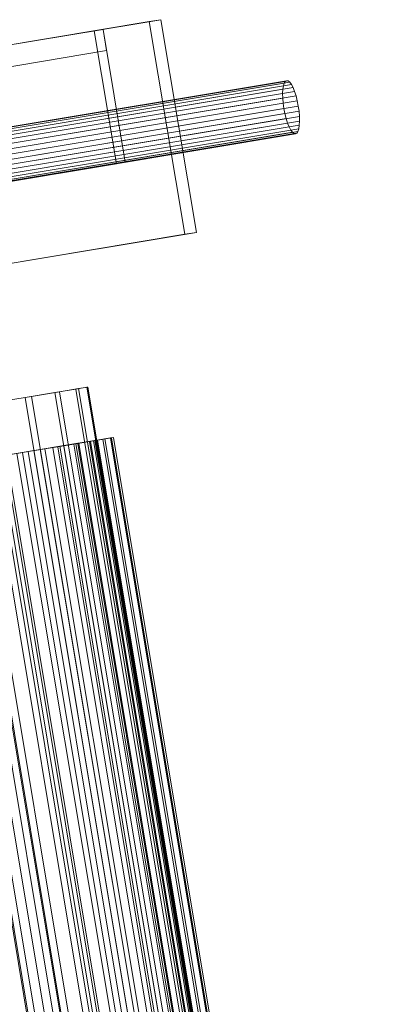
# Model space of a CAD drawing. Header units: millimetres. Extents: x -2233 to 61924, y -68080 to 6847.
# Tile 652 of 656: x 27710 to 27777, y -15999 to -15816. Entities that reach past the tile are written whole.
import ezdxf

# ---------------------------------------------------------------- set-up
doc = ezdxf.new("R2010")
doc.units = ezdxf.units.MM
doc.layers.add('superior_C10', color=7, linetype='Continuous', lineweight=0)

msp = doc.modelspace()

# ---------------------------------------------------------------- linework, layer by layer
at = {"layer": 'superior_C10'}
for p, q in [((27572.93, -15843.075), (27734.261, -15816.186)), ((27736.413, -15815.828), (27575.082, -15842.716)), ((27736.413, -15815.828), (27734.261, -15816.186)), ((27734.261, -15816.186), (27740.837, -15855.642)), ((27742.989, -15855.283), (27736.413, -15815.828)), ((18891.2, -17290.03), (27724.061, -15817.886)), ((27725.675, -15817.617), (18892.814, -17289.761)), ((27725.675, -15817.617), (27697.162, -15822.369)), ((27725.675, -15817.617), (27724.061, -15817.886)), ((27724.061, -15817.886), (27728.171, -15842.546)), ((27726.332, -15821.563), (27725.675, -15817.617)), ((27729.785, -15842.277), (27725.675, -15817.617)), ((18893.471, -17293.706), (27726.332, -15821.563)), ((27697.819, -15826.315), (27726.332, -15821.563)), ((27759.133, -15828.102), (27645.253, -15847.082)), ((27759.29, -15827.607), (27645.409, -15846.588)), ((27759.496, -15827.285), (27645.615, -15846.265)), ((27759.742, -15827.146), (27645.861, -15846.126)), ((27760.02, -15827.197), (27646.139, -15846.177)), ((27760.319, -15827.436), (27646.439, -15846.416)), ((27760.628, -15827.853), (27646.747, -15846.833)), ((27759.032, -15828.749), (27759.133, -15828.102)), ((27759.133, -15828.102), (27759.29, -15827.607)), ((27759.29, -15827.607), (27759.496, -15827.285)), ((27759.496, -15827.285), (27759.742, -15827.146)), ((27759.742, -15827.146), (27760.02, -15827.197)), ((27760.02, -15827.197), (27760.319, -15827.436)), ((27760.319, -15827.436), (27760.628, -15827.853)), ((27760.628, -15827.853), (27760.934, -15828.432)), ((27758.989, -15829.525), (27645.108, -15848.505)), ((27759.032, -15828.749), (27645.151, -15847.729)), ((27760.934, -15828.432), (27647.053, -15847.412)), ((27761.226, -15829.152), (27647.345, -15848.132)), ((27761.492, -15829.984), (27647.611, -15848.964)), ((27758.989, -15829.525), (27759.032, -15828.749)), ((27759.007, -15830.398), (27758.989, -15829.525)), ((27760.934, -15828.432), (27761.226, -15829.152)), ((27761.226, -15829.152), (27761.492, -15829.984)), ((27761.492, -15829.984), (27761.723, -15830.896)), ((27759.007, -15830.398), (27645.126, -15849.378)), ((27759.085, -15831.336), (27645.204, -15850.316)), ((27761.723, -15830.896), (27647.842, -15849.876)), ((27761.909, -15831.854), (27648.028, -15850.834)), ((27759.085, -15831.336), (27759.007, -15830.398)), ((27759.219, -15832.302), (27759.085, -15831.336)), ((27761.723, -15830.896), (27761.909, -15831.854)), ((27761.909, -15831.854), (27762.044, -15832.821)), ((27759.219, -15832.302), (27645.338, -15851.283)), ((27759.405, -15833.26), (27645.524, -15852.24)), ((27762.044, -15832.821), (27648.163, -15851.801)), ((27759.405, -15833.26), (27759.219, -15832.302)), ((27759.636, -15834.173), (27759.405, -15833.26)), ((27762.044, -15832.821), (27762.121, -15833.759)), ((27759.636, -15834.173), (27645.755, -15853.153)), ((27759.903, -15835.005), (27646.022, -15853.985)), ((27762.096, -15835.407), (27648.216, -15854.387)), ((27762.121, -15833.759), (27648.24, -15852.739)), ((27762.139, -15834.632), (27648.258, -15853.612)), ((27759.903, -15835.005), (27759.636, -15834.173)), ((27760.194, -15835.724), (27759.903, -15835.005)), ((27762.096, -15835.407), (27761.995, -15836.054)), ((27762.139, -15834.632), (27762.096, -15835.407)), ((27762.121, -15833.759), (27762.139, -15834.632)), ((27760.194, -15835.724), (27646.313, -15854.704)), ((27760.5, -15836.304), (27646.619, -15855.284)), ((27760.809, -15836.721), (27646.928, -15855.701)), ((27761.108, -15836.959), (27647.227, -15855.939)), ((27647.505, -15855.99), (27761.386, -15837.01)), ((27761.633, -15836.872), (27647.752, -15855.852)), ((27761.838, -15836.549), (27647.957, -15855.529)), ((27761.995, -15836.054), (27648.114, -15855.035)), ((27760.5, -15836.304), (27760.194, -15835.724)), ((27760.809, -15836.721), (27760.5, -15836.304)), ((27761.108, -15836.959), (27760.809, -15836.721)), ((27761.386, -15837.01), (27761.108, -15836.959)), ((27761.633, -15836.872), (27761.386, -15837.01)), ((27761.838, -15836.549), (27761.633, -15836.872)), ((27761.995, -15836.054), (27761.838, -15836.549)), ((27728.171, -15842.546), (18895.31, -17314.69)), ((18896.924, -17314.421), (27729.785, -15842.277)), ((27728.171, -15842.546), (27729.785, -15842.277)), ((27581.658, -15882.172), (27742.989, -15855.283)), ((27740.837, -15855.642), (27742.989, -15855.283)), ((27740.837, -15855.642), (27579.506, -15882.531)), ((27720.622, -15884.356), (27716.759, -15885)), ((27717.611, -15884.858), (27721.147, -15884.269)), ((27722.682, -15884.013), (27720.622, -15884.356)), ((27720.622, -15884.356), (27773.23, -16200.002)), ((27721.147, -15884.269), (27722.859, -15883.983)), ((27721.147, -15884.269), (27773.754, -16199.915)), ((27722.859, -15883.983), (27722.682, -15884.013)), ((27722.682, -15884.013), (27775.289, -16199.659)), ((27722.859, -15883.983), (27775.466, -16199.629)), ((27711.241, -15885.919), (27704.28, -15887.08)), ((27705.677, -15886.847), (27712.388, -15885.728)), ((27716.759, -15885), (27711.241, -15885.919)), ((27711.241, -15885.919), (27763.849, -16201.566)), ((27712.388, -15885.728), (27717.611, -15884.858)), ((27712.388, -15885.728), (27764.995, -16201.374)), ((27716.759, -15885), (27769.367, -16200.646)), ((27717.611, -15884.858), (27770.219, -16200.504)), ((27696.144, -15888.436), (27748.752, -16204.082)), ((27697.738, -15888.17), (27750.346, -16203.816)), ((27704.28, -15887.08), (27756.888, -16202.726)), ((27705.677, -15886.847), (27758.285, -16202.493)), ((27723.923, -15893.944), (27720.987, -15894.433)), ((27721.173, -15894.402), (27723.923, -15893.944)), ((27722.791, -15894.133), (27725.638, -15893.658)), ((27724.14, -15893.908), (27722.791, -15894.133)), ((27723.158, -15894.071), (27726.027, -15893.593)), ((27723.158, -15894.071), (27724.326, -15893.877)), ((27723.346, -15894.04), (27725.638, -15893.658)), ((27726.027, -15893.593), (27723.923, -15893.944)), ((27723.923, -15893.944), (27773.242, -16189.862)), ((27724.14, -15893.908), (27727.068, -15893.42)), ((27724.655, -15893.822), (27724.14, -15893.908)), ((27773.46, -16189.826), (27724.14, -15893.908)), ((27724.326, -15893.877), (27727.265, -15893.387)), ((27724.326, -15893.877), (27724.655, -15893.822)), ((27773.645, -16189.795), (27724.326, -15893.877)), ((27724.655, -15893.822), (27727.614, -15893.329)), ((27773.974, -16189.74), (27724.655, -15893.822)), ((27725.638, -15893.658), (27727.068, -15893.42)), ((27725.638, -15893.658), (27774.957, -16189.576)), ((27727.265, -15893.387), (27726.027, -15893.593)), ((27726.027, -15893.593), (27775.347, -16189.511)), ((27727.068, -15893.42), (27727.614, -15893.329)), ((27727.068, -15893.42), (27776.388, -16189.338)), ((27727.614, -15893.329), (27727.265, -15893.387)), ((27727.265, -15893.387), (27776.584, -16189.305)), ((27727.614, -15893.329), (27776.933, -16189.247)), ((27712.835, -15895.792), (27707.76, -15896.638)), ((27714.032, -15895.592), (27709.709, -15896.313)), ((27710.713, -15896.145), (27714.896, -15895.448)), ((27710.713, -15896.145), (27712.835, -15895.792)), ((27711.771, -15895.969), (27716.353, -15895.205)), ((27717.27, -15895.053), (27712.835, -15895.792)), ((27712.835, -15895.792), (27762.155, -16191.71)), ((27717.693, -15894.982), (27714.032, -15895.592)), ((27714.032, -15895.592), (27716.353, -15895.205)), ((27763.351, -16191.511), (27714.032, -15895.592)), ((27714.896, -15895.448), (27718.403, -15894.864)), ((27714.896, -15895.448), (27717.27, -15895.053)), ((27764.216, -16191.366), (27714.896, -15895.448)), ((27716.353, -15895.205), (27720.234, -15894.559)), ((27716.353, -15895.205), (27765.673, -16191.124)), ((27720.987, -15894.433), (27717.27, -15895.053)), ((27717.27, -15895.053), (27766.59, -16190.971)), ((27720.629, -15894.493), (27717.693, -15894.982)), ((27717.693, -15894.982), (27720.234, -15894.559)), ((27767.012, -16190.9), (27717.693, -15894.982)), ((27718.403, -15894.864), (27721.173, -15894.402)), ((27718.403, -15894.864), (27720.987, -15894.433)), ((27767.723, -16190.782), (27718.403, -15894.864)), ((27720.234, -15894.559), (27723.346, -15894.04)), ((27720.234, -15894.559), (27769.554, -16190.477)), ((27720.629, -15894.493), (27723.346, -15894.04)), ((27722.791, -15894.133), (27720.629, -15894.493)), ((27769.949, -16190.411), (27720.629, -15894.493)), ((27720.987, -15894.433), (27770.306, -16190.351)), ((27721.173, -15894.402), (27723.158, -15894.071)), ((27770.492, -16190.32), (27721.173, -15894.402)), ((27772.11, -16190.051), (27722.791, -15894.133)), ((27772.478, -16189.989), (27723.158, -15894.071)), ((27723.346, -15894.04), (27772.666, -16189.958)), ((27702.129, -15897.576), (27751.449, -16193.494)), ((27754.117, -16193.05), (27704.797, -15897.131)), ((27705.924, -15896.944), (27710.713, -15896.145)), ((27755.244, -16192.862), (27705.924, -15896.944)), ((27706.565, -15896.837), (27711.771, -15895.969)), ((27706.565, -15896.837), (27755.885, -16192.755)), ((27707.76, -15896.638), (27757.079, -16192.556)), ((27709.709, -15896.313), (27711.771, -15895.969)), ((27759.028, -16192.231), (27709.709, -15896.313)), ((27760.033, -16192.064), (27710.713, -15896.145)), ((27711.771, -15895.969), (27761.09, -16191.887)), ((27694.649, -15898.823), (27743.968, -16194.741)), ((27744.188, -16194.704), (27694.868, -15898.786)), ((27696.04, -15898.591), (27745.36, -16194.509)), ((27748.702, -16193.952), (27699.382, -15898.034)), ((27749.932, -16193.747), (27700.613, -15897.829)), ((27700.825, -15897.793), (27750.145, -16193.712))]:
    msp.add_line(p, q, dxfattribs=at)

doc.saveas('drawing.dxf')
